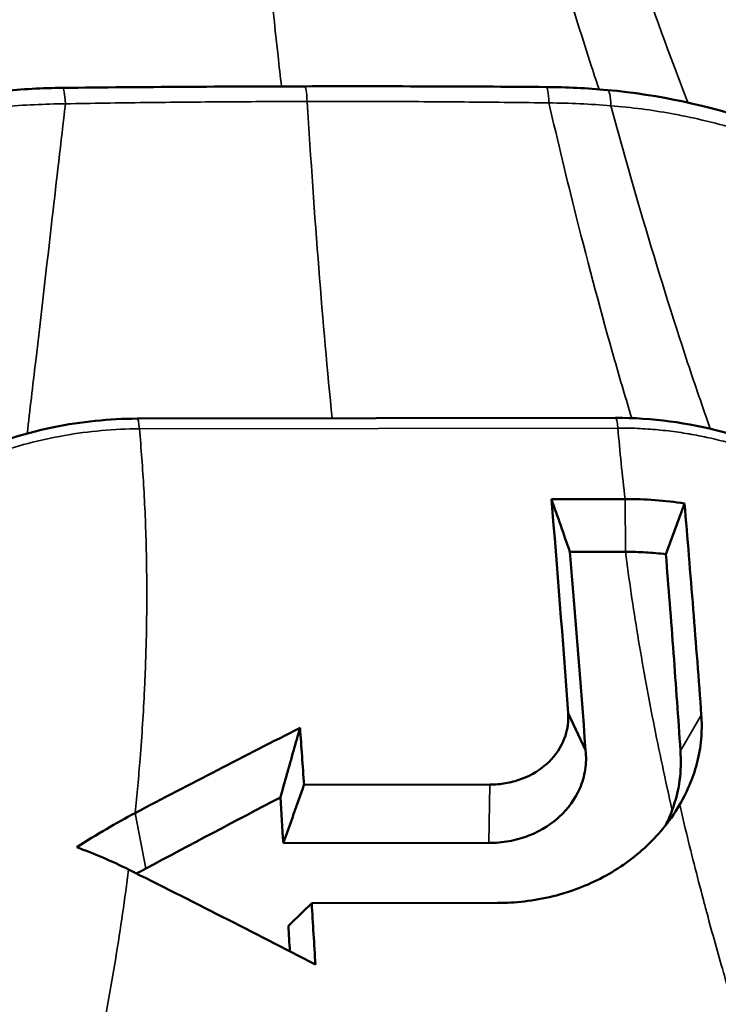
# Model space of a CAD drawing. Header units: millimetres. Extents: x 0 to 6049, y -120 to 1682.
# Tile 551 of 656: x 2061.76 to 2065.94, y 841.86 to 847.74. Entities that reach past the tile are written whole.
import ezdxf

# ---------------------------------------------------------------- set-up
doc = ezdxf.new("R2010")
doc.units = ezdxf.units.MM
doc.header["$LTSCALE"] = 2
doc.layers.add('Sichtbar (ISO)', color=7, linetype='Continuous', lineweight=50)
doc.layers.add('Sichtbar schmal (ISO)', color=7, linetype='Continuous', lineweight=35)

msp = doc.modelspace()

# ---------------------------------------------------------------- linework, layer by layer
at = {"layer": 'Sichtbar (ISO)'}
for p, q in [((2062.4657, 845.3585), (2065.3246, 845.3634)), ((2065.3814, 844.8785), (2064.941, 844.8777)), ((2065.3832, 844.5631), (2065.0515, 844.5625)), ((2065.0405, 843.5985), (2065.1451, 843.3776)), ((2064.5722, 843.1724), (2063.4624, 843.1705)), ((2063.339, 842.8219), (2064.5676, 842.8241)), ((2063.5083, 842.4635), (2064.6181, 842.4654))]:
    msp.add_line(p, q, dxfattribs=at)
for centre, major_axis, ratio, start_param, end_param in [((2060.7668, 844.5337), (-14.0639, -1.9612), 0.831833, 3.141593, 6.283185), ((2061.2037, 841.4004), (14.0639, 1.9612), 0.831833, 5.719086, 10.029764), ((2012.6436, 855.7886), (50.468, -105.4317), 0.378094, 1.28678, 1.289738), ((2062.0445, 831.3892), (0.0506, -19.9999), 0.089568, 2.200473, 2.221751), ((2061.7451, 831.3813), (0.0926, 19.7635), 0.095604, 5.330185, 5.347292), ((2063.1871, 843.4457), (-2.5278, 0.1826), 0.586207, 2.911791, 2.975132), ((2061.9937, 831.3891), (0.0213, -20), 0.091645, 2.135687, 2.157523), ((2061.7524, 831.3984), (0.0899, 19.7332), 0.095396, 5.29061, 5.299847)]:
    msp.add_ellipse(centre, major_axis=major_axis, ratio=ratio, start_param=start_param, end_param=end_param, dxfattribs=at)
for points in [[(2061.6535, 847.3153), (2061.7761, 847.3265), (2061.8992, 847.3329), (2062.0219, 847.3343)], [(2062.0219, 847.3343), (2062.5035, 847.3398), (2062.985, 847.3426), (2063.4663, 847.3434)], [(2063.4663, 847.3434), (2063.9477, 847.3443), (2064.4288, 847.3431), (2064.9098, 847.3393)], [(2064.9098, 847.3393), (2065.0323, 847.3383), (2065.1546, 847.3324), (2065.2756, 847.3215)], [(2065.0405, 843.5985), (2065.0087, 844.0405), (2064.9757, 844.4676), (2064.941, 844.8777)], [(2065.7362, 844.8521), (2065.6993, 844.7514), (2065.6621, 844.6503), (2065.6246, 844.549)], [(2065.0515, 844.5625), (2065.0838, 844.1813), (2065.1149, 843.7857), (2065.1451, 843.3776)], [(2062.4534, 843.0026), (2062.7811, 843.1749), (2063.1097, 843.3445), (2063.4388, 843.5117)], [(2063.4624, 843.1705), (2063.4212, 843.0544), (2063.3801, 842.9382), (2063.339, 842.8219)], [(2062.5176, 842.671), (2062.7849, 842.8145), (2063.0529, 842.9561), (2063.3213, 843.0959)], [(2063.5305, 842.0973), (2063.1593, 842.2898), (2062.7872, 842.4791), (2062.4144, 842.6654)], [(2062.4621, 842.6416), (2062.4807, 842.6513), (2062.4992, 842.6611), (2062.5176, 842.671)], [(2063.3691, 842.3284), (2063.4155, 842.3734), (2063.4619, 842.4185), (2063.5083, 842.4635)]]:
    msp.add_open_spline(points, degree=3, dxfattribs=at)
for points, knots in [([(2065.2756, 847.3215), (2065.5831, 847.294), (2065.8861, 847.2262), (2066.2992, 847.0865), (2066.4336, 847.0323), (2066.557, 846.9758)], [0, 0, 0, 0, 0.0938553, 0.0938553, 0.1424585, 0.1424585, 0.1424585, 0.1424585]), ([(2065.3246, 845.3634), (2065.5417, 845.3638), (2065.7598, 845.3343), (2066.1611, 845.2253), (2066.3497, 845.1455), (2066.677, 844.9564), (2066.82, 844.845), (2066.9619, 844.6969), (2066.9912, 844.6632), (2067.0175, 844.6298)], [0, 0, 0, 0, 0.0653499, 0.0653499, 0.1296152, 0.1296152, 0.193664, 0.193664, 0.2120242, 0.2120242, 0.2120242, 0.2120242]), ([(2060.6672, 844.6403), (2060.7436, 844.7133), (2060.8339, 844.788), (2061.0687, 844.9542), (2061.2243, 845.0447), (2061.5705, 845.2014), (2061.7671, 845.2667), (2062.1309, 845.3407), (2062.2994, 845.3582), (2062.4657, 845.3585)], [0, 0, 0, 0, 0.0420408, 0.0420408, 0.0989944, 0.0989944, 0.1605268, 0.1605268, 0.2105936, 0.2105936, 0.2105936, 0.2105936]), ([(2065.3814, 844.8785), (2065.4411, 844.8786), (2065.5007, 844.8764), (2065.6192, 844.8676), (2065.678, 844.861), (2065.7362, 844.8521)], [0.000001, 0.000001, 0.000001, 0.000001, 0.01799395, 0.01799395, 0.03598978, 0.03598978, 0.03598978, 0.03598978]), ([(2065.7362, 844.8521), (2065.7537, 844.6453), (2065.7711, 844.4344), (2065.8047, 844.013), (2065.821, 843.8017), (2065.8365, 843.5874)], [0.0000039, 0.0000039, 0.0000039, 0.0000039, 0.0844703, 0.0844703, 0.166418, 0.166418, 0.166418, 0.166418]), ([(2065.3832, 844.5631), (2065.4237, 844.5632), (2065.4641, 844.5621), (2065.5447, 844.5574), (2065.5848, 844.5538), (2065.6246, 844.549)], [0.00000146, 0.00000146, 0.00000146, 0.00000146, 0.01220467, 0.01220467, 0.02440637, 0.02440637, 0.02440637, 0.02440637]), ([(2065.6246, 844.549), (2065.6403, 844.3546), (2065.6557, 844.1564), (2065.6848, 843.7651), (2065.6986, 843.5713), (2065.7116, 843.3749)], [0.0000021, 0.0000021, 0.0000021, 0.0000021, 0.0786666, 0.0786666, 0.1532281, 0.1532281, 0.1532281, 0.1532281]), ([(2065.0405, 843.5985), (2065.0455, 843.5296), (2065.0298, 843.4726), (2064.9885, 843.3793), (2064.9547, 843.3333), (2064.8804, 843.2675), (2064.8312, 843.2309), (2064.7278, 843.1939), (2064.6976, 843.1859), (2064.6357, 843.1751), (2064.6043, 843.1725), (2064.5722, 843.1724)], [0.00000133, 0.00000133, 0.00000133, 0.00000133, 0.02611145, 0.02611145, 0.0564824, 0.0564824, 0.07725326, 0.07725326, 0.08518531, 0.08518531, 0.09315292, 0.09315292, 0.09315292, 0.09315292]), ([(2065.707, 843.0526), (2065.7562, 843.1374), (2065.7922, 843.2247), (2065.8259, 843.3635), (2065.8335, 843.4128), (2065.8397, 843.5041), (2065.8396, 843.5457), (2065.8365, 843.5874)], [-0.07050161, -0.07050161, -0.07050161, -0.07050161, -0.03512408, -0.03512408, -0.01593657, -0.01593657, -0.00000178, -0.00000178, -0.00000178, -0.00000178]), ([(2063.4388, 843.5117), (2063.4257, 843.4655), (2063.4126, 843.4194), (2063.3996, 843.3732), (2063.3865, 843.327), (2063.3734, 843.2808), (2063.3604, 843.2346), (2063.3474, 843.1884), (2063.3343, 843.1422), (2063.3213, 843.0959)], [0, 0, 0, 0, 0.333333, 0.333333, 0.333333, 0.666667, 0.666667, 0.666667, 1, 1, 1, 1]), ([(2064.5676, 842.8241), (2064.6084, 842.8241), (2064.6483, 842.8277), (2064.7267, 842.842), (2064.7647, 842.8526), (2064.8909, 842.9002), (2064.9505, 842.9458), (2065.0416, 843.0291), (2065.083, 843.0868), (2065.1257, 843.1856), (2065.1366, 843.2233), (2065.1485, 843.3), (2065.1493, 843.3387), (2065.1451, 843.3776)], [-0.08560963, -0.08560963, -0.08560963, -0.08560963, -0.07865969, -0.07865969, -0.07176779, -0.07176779, -0.05445849, -0.05445849, -0.02927173, -0.02927173, -0.01471031, -0.01471031, -0.00000151, -0.00000151, -0.00000151, -0.00000151]), ([(2065.7115, 843.3749), (2065.7165, 843.3153), (2065.7148, 843.2558), (2065.6984, 843.1371), (2065.6836, 843.0782), (2065.6623, 843.0202)], [-0.0454646, -0.0454646, -0.0454646, -0.0454646, -0.02283604, -0.02283604, -0.000001, -0.000001, -0.000001, -0.000001]), ([(2064.6181, 842.4654), (2064.723, 842.4656), (2064.8338, 842.4771), (2065.0565, 842.5323), (2065.1563, 842.5705), (2065.3467, 842.6717), (2065.4343, 842.7346), (2065.5692, 842.8616), (2065.6425, 842.9414), (2065.707, 843.0526)], [0.000001, 0.000001, 0.000001, 0.000001, 0.0316021, 0.0316021, 0.0602893, 0.0602893, 0.0905187, 0.0905187, 0.1136224, 0.1136224, 0.1136224, 0.1136224]), ([(2062.1045, 842.7979), (2062.1632, 842.8359), (2062.2224, 842.8724), (2062.3388, 842.9406), (2062.396, 842.9725), (2062.4534, 843.0026)], [0.00000104, 0.00000104, 0.00000104, 0.00000104, 0.02204085, 0.02204085, 0.04308806, 0.04308806, 0.04308806, 0.04308806]), ([(2062.4144, 842.6654), (2062.3633, 842.691), (2062.3117, 842.7149), (2062.2083, 842.7591), (2062.1565, 842.7794), (2062.1045, 842.7979)], [0.00000102, 0.00000102, 0.00000102, 0.00000102, 0.01757215, 0.01757215, 0.03498409, 0.03498409, 0.03498409, 0.03498409])]:
    msp.add_open_spline(points, degree=3, knots=knots, dxfattribs=at)
at = {"layer": 'Sichtbar schmal (ISO)'}
for p, q in [((2062.4788, 845.2976), (2065.3377, 845.3025)), ((2065.3814, 844.8785), (2065.3832, 844.5631)), ((2065.7115, 843.3749), (2065.8365, 843.5874)), ((2064.5676, 842.8241), (2064.5722, 843.1724)), ((2065.707, 843.0526), (2065.6661, 842.9877)), ((2062.4534, 843.0026), (2062.5176, 842.671))]:
    msp.add_line(p, q, dxfattribs=at)
for centre, major_axis, ratio, start_param, end_param in [((2062.0241, 847.1343), (-0.0023, 0.2), 0.082197, 5.263915, 6.283183), ((2063.4667, 847.1434), (-0.0003, 0.2), 0.090638, 5.291793, 6.283185), ((2064.9082, 847.1393), (0.0016, 0.2), 0.099067, 5.265651, 6.283187), ((2065.2577, 847.1223), (0.0179, 0.1992), 0.170463, 5.284432, 6.283199), ((2064.2279, 852.7076), (-0.0178, 9.9656), 0.090633, 2.149831, 2.399625), ((2064.6547, 844.8086), (3.5125, 0.3043), 0.688053, 1.327993, 1.434112), ((2061.8546, 844.8025), (3.5106, 0.3163), 0.688355, 1.456999, 1.563147), ((2065.3249, 845.1634), (-0.0003, 0.2), 0.090638, 5.481339, 6.283185), ((2062.4661, 845.1585), (-0.0003, 0.2), 0.090638, 5.481338, 6.283185), ((2074.5719, 837.7649), (-7.6389, 12.5946), 0.418392, 0.703437, 0.742958)]:
    msp.add_ellipse(centre, major_axis=major_axis, ratio=ratio, start_param=start_param, end_param=end_param, dxfattribs=at)
for points, knots in [([(2063.1043, 850.0919), (2063.1191, 849.8248), (2063.135, 849.5651), (2063.152, 849.3141), (2063.1744, 848.9829), (2063.1986, 848.6667), (2063.2245, 848.368), (2063.2504, 848.0692), (2063.278, 847.7878), (2063.3071, 847.5263), (2063.3139, 847.4641), (2063.3209, 847.4031), (2063.328, 847.3431)], [0, 0, 0, 0, 0.2170305, 0.2170305, 0.2170305, 0.503376, 0.503376, 0.503376, 0.7897215, 0.7897215, 0.7897215, 0.8578123, 0.8578123, 0.8578123, 0.8578123]), ([(2064.4892, 850.085), (2064.5479, 849.8181), (2064.6076, 849.5583), (2064.6682, 849.3065), (2064.749, 848.9713), (2064.8315, 848.6505), (2064.9157, 848.3463), (2064.9998, 848.042), (2065.0855, 847.7543), (2065.1726, 847.4856), (2065.1901, 847.4315), (2065.2077, 847.3783), (2065.2253, 847.3258)], [0, 0, 0, 0, 0.2145197, 0.2145197, 0.2145197, 0.5000905, 0.5000905, 0.5000905, 0.7856612, 0.7856612, 0.7856612, 0.8430907, 0.8430907, 0.8430907, 0.8430907]), ([(2064.8672, 850.0687), (2064.9374, 849.8012), (2065.0087, 849.5406), (2065.0809, 849.2878), (2065.1768, 848.9521), (2065.2744, 848.6303), (2065.3736, 848.3246), (2065.4727, 848.019), (2065.5734, 847.7293), (2065.6754, 847.4581), (2065.7024, 847.3863), (2065.7295, 847.3158), (2065.7566, 847.2467)], [0, 0, 0, 0, 0.2142065, 0.2142065, 0.2142065, 0.4986532, 0.4986532, 0.4986532, 0.7830998, 0.7830998, 0.7830998, 0.8583474, 0.8583474, 0.8583474, 0.8583474]), ([(2062.0369, 847.2393), (2062.1952, 847.2421), (2062.3542, 847.2444), (2062.514, 847.2464), (2062.6738, 847.2483), (2062.8343, 847.2498), (2062.9956, 847.2509), (2063.1569, 847.252), (2063.3189, 847.2527), (2063.4817, 847.253)], [0, 0, 0, 0, 0.333333, 0.333333, 0.333333, 0.666667, 0.666667, 0.666667, 1, 1, 1, 1]), ([(2063.4817, 847.253), (2063.6444, 847.2533), (2063.8064, 847.2532), (2063.9677, 847.2526), (2064.1289, 847.2521), (2064.2894, 847.2511), (2064.4491, 847.2497), (2064.6088, 847.2483), (2064.7677, 847.2465), (2064.9259, 847.2443)], [0, 0, 0, 0, 0.333333, 0.333333, 0.333333, 0.666667, 0.666667, 0.666667, 1, 1, 1, 1]), ([(2065.4206, 845.3617), (2065.3863, 845.4747), (2065.3522, 845.5905), (2065.3184, 845.7089), (2065.2407, 845.981), (2065.1643, 846.2672), (2065.0893, 846.5655), (2065.034, 846.7853), (2064.9796, 847.0118), (2064.9259, 847.2443)], [0.38131, 0.38131, 0.38131, 0.38131, 0.5053101, 0.5053101, 0.5053101, 0.7900766, 0.7900766, 0.7900766, 1, 1, 1, 1]), ([(2061.8083, 845.2699), (2061.8249, 845.4098), (2061.8418, 845.5543), (2061.8591, 845.703), (2061.8909, 845.9752), (2061.9239, 846.2616), (2061.9584, 846.5601), (2061.9838, 846.7801), (2062.0099, 847.0066), (2062.0369, 847.2393)], [0.3497892, 0.3497892, 0.3497892, 0.3497892, 0.5053105, 0.5053105, 0.5053105, 0.7900763, 0.7900763, 0.7900763, 1, 1, 1, 1]), ([(2065.2959, 847.2276), (2065.4201, 847.2177), (2065.5409, 847.2016), (2065.6568, 847.1806), (2065.7011, 847.1726), (2065.7446, 847.1638), (2065.7873, 847.1545), (2065.8604, 847.1386), (2065.9311, 847.1209), (2065.9998, 847.1018), (2066.0764, 847.0805), (2066.1506, 847.0573), (2066.2226, 847.0326), (2066.2549, 847.0215), (2066.2868, 847.0101), (2066.3182, 846.9985), (2066.4196, 846.9609), (2066.516, 846.9207), (2066.6058, 846.88)], [0, 0, 0, 0, 0.241176, 0.241176, 0.241176, 0.333333, 0.333333, 0.333333, 0.490936, 0.490936, 0.490936, 0.666667, 0.666667, 0.666667, 0.745521, 0.745521, 0.745521, 1, 1, 1, 1]), ([(2065.8902, 845.2977), (2065.8448, 845.4259), (2065.7997, 845.5577), (2065.7549, 845.6928), (2065.6646, 845.9654), (2065.5755, 846.2517), (2065.4877, 846.5497), (2065.423, 846.7695), (2065.3591, 846.9956), (2065.2959, 847.2276)], [0.3650942, 0.3650942, 0.3650942, 0.3650942, 0.5060371, 0.5060371, 0.5060371, 0.790328, 0.790328, 0.790328, 1, 1, 1, 1]), ([(2067.0413, 844.5783), (2067.0353, 844.5859), (2067.0292, 844.5935), (2067.0228, 844.6013), (2067.0079, 844.6195), (2066.9918, 844.638), (2066.9745, 844.6567), (2066.9569, 844.6758), (2066.9381, 844.695), (2066.918, 844.7145), (2066.8979, 844.7339), (2066.8766, 844.7535), (2066.8539, 844.7732), (2066.8506, 844.7761), (2066.8472, 844.779), (2066.8439, 844.7819), (2066.8244, 844.7986), (2066.8039, 844.8153), (2066.7825, 844.832), (2066.7576, 844.8514), (2066.7315, 844.8707), (2066.7043, 844.8897), (2066.6771, 844.9087), (2066.6488, 844.9275), (2066.6196, 844.9457), (2066.5974, 844.9596), (2066.5747, 844.9733), (2066.5517, 844.9865), (2066.5441, 844.9909), (2066.5364, 844.9953), (2066.5287, 844.9996), (2066.4972, 845.0172), (2066.465, 845.0343), (2066.432, 845.0507), (2066.3987, 845.0672), (2066.3647, 845.0831), (2066.33, 845.0984), (2066.2952, 845.1136), (2066.2596, 845.1282), (2066.2232, 845.142), (2066.2139, 845.1456), (2066.2046, 845.1491), (2066.1952, 845.1525), (2066.168, 845.1625), (2066.1404, 845.1721), (2066.1124, 845.1812), (2066.075, 845.1934), (2066.0368, 845.2048), (2065.998, 845.2154), (2065.9595, 845.2259), (2065.9204, 845.2355), (2065.8807, 845.2442), (2065.8489, 845.2512), (2065.8168, 845.2577), (2065.7843, 845.2635), (2065.7766, 845.2649), (2065.7688, 845.2662), (2065.7611, 845.2675), (2065.7209, 845.2743), (2065.6804, 845.2802), (2065.6395, 845.2851), (2065.5988, 845.2899), (2065.5578, 845.2938), (2065.5164, 845.2966), (2065.4754, 845.2995), (2065.4341, 845.3013), (2065.3926, 845.3021), (2065.3743, 845.3024), (2065.3561, 845.3026), (2065.3377, 845.3025)], [0, 0, 0, 0, 0.023473, 0.023473, 0.023473, 0.078986, 0.078986, 0.078986, 0.13547, 0.13547, 0.13547, 0.191772, 0.191772, 0.191772, 0.2, 0.2, 0.2, 0.247513, 0.247513, 0.247513, 0.302713, 0.302713, 0.302713, 0.357968, 0.357968, 0.357968, 0.4, 0.4, 0.4, 0.413873, 0.413873, 0.413873, 0.470671, 0.470671, 0.470671, 0.527989, 0.527989, 0.527989, 0.585334, 0.585334, 0.585334, 0.6, 0.6, 0.6, 0.642325, 0.642325, 0.642325, 0.698872, 0.698872, 0.698872, 0.754999, 0.754999, 0.754999, 0.8, 0.8, 0.8, 0.810746, 0.810746, 0.810746, 0.866181, 0.866181, 0.866181, 0.921278, 0.921278, 0.921278, 0.975975, 0.975975, 0.975975, 1, 1, 1, 1]), ([(2062.4788, 845.2976), (2062.3278, 845.2975), (2062.1771, 845.2835), (2062.0304, 845.2577), (2061.8836, 845.2318), (2061.7407, 845.194), (2061.6049, 845.1469), (2061.4691, 845.0997), (2061.3403, 845.0435), (2061.218, 844.9797), (2061.0957, 844.9159), (2060.9805, 844.8439), (2060.8825, 844.773), (2060.7846, 844.7021), (2060.7032, 844.6327), (2060.6352, 844.5672)], [0, 0, 0, 0, 0.2, 0.2, 0.2, 0.4, 0.4, 0.4, 0.6, 0.6, 0.6, 0.8, 0.8, 0.8, 1, 1, 1, 1]), ([(2062.4788, 845.2976), (2062.4896, 845.1801), (2062.4985, 845.0612), (2062.5054, 844.9409), (2062.5125, 844.8169), (2062.5174, 844.6915), (2062.5203, 844.5646), (2062.5204, 844.5586), (2062.5205, 844.5526), (2062.5207, 844.5466), (2062.5234, 844.4147), (2062.5238, 844.2813), (2062.5219, 844.1464), (2062.5202, 844.0314), (2062.5169, 843.9154), (2062.5119, 843.7984), (2062.5111, 843.779), (2062.5102, 843.7595), (2062.5093, 843.7401), (2062.5028, 843.6038), (2062.4941, 843.4663), (2062.4831, 843.3274), (2062.4746, 843.2199), (2062.4647, 843.1116), (2062.4534, 843.0026)], [0, 0, 0, 0, 0.1641701, 0.1641701, 0.1641701, 0.3333333, 0.3333333, 0.3333333, 0.3413388, 0.3413388, 0.3413388, 0.5169579, 0.5169579, 0.5169579, 0.6666667, 0.6666667, 0.6666667, 0.691491, 0.691491, 0.691491, 0.8653603, 0.8653603, 0.8653603, 0.9999999, 0.9999999, 0.9999999, 0.9999999]), ([(2065.6623, 843.0202), (2065.6215, 843.1983), (2065.584, 843.3743), (2065.5498, 843.5481), (2065.5156, 843.722), (2065.4845, 843.8936), (2065.4568, 844.0628), (2065.429, 844.232), (2065.4044, 844.3988), (2065.3832, 844.5631)], [0.0000003, 0.0000003, 0.0000003, 0.0000003, 0.3333333, 0.3333333, 0.3333333, 0.6666667, 0.6666667, 0.6666667, 1, 1, 1, 1]), ([(2066.2822, 841.0461), (2066.2694, 841.0841), (2066.2568, 841.1221), (2066.2442, 841.16), (2066.1942, 841.3112), (2066.1462, 841.4611), (2066.1002, 841.6097), (2066.0874, 841.6511), (2066.0747, 841.6924), (2066.0622, 841.7337), (2066.0299, 841.8402), (2065.9987, 841.946), (2065.9685, 842.0511), (2065.9345, 842.1694), (2065.9019, 842.2867), (2065.8706, 842.4031), (2065.8632, 842.4304), (2065.856, 842.4576), (2065.8488, 842.4847), (2065.8108, 842.6282), (2065.7747, 842.7703), (2065.7407, 842.9108), (2065.7292, 842.9582), (2065.718, 843.0055), (2065.707, 843.0526)], [0, 0, 0, 0, 0.0546731, 0.0546731, 0.0546731, 0.2726074, 0.2726074, 0.2726074, 0.3333333, 0.3333333, 0.3333333, 0.4902081, 0.4902081, 0.4902081, 0.6666667, 0.6666667, 0.6666667, 0.707951, 0.707951, 0.707951, 0.9263427, 0.9263427, 0.9263427, 1, 1, 1, 1]), ([(2062.4144, 842.6654), (2062.3922, 842.4911), (2062.3664, 842.3145), (2062.3372, 842.1358), (2062.3079, 841.957), (2062.2752, 841.7761), (2062.2389, 841.5933), (2062.2026, 841.4104), (2062.1626, 841.2256), (2062.1192, 841.0389)], [0, 0, 0, 0, 0.333333, 0.333333, 0.333333, 0.666667, 0.666667, 0.666667, 1, 1, 1, 1])]:
    msp.add_open_spline(points, degree=3, knots=knots, dxfattribs=at)

doc.saveas('drawing.dxf')
